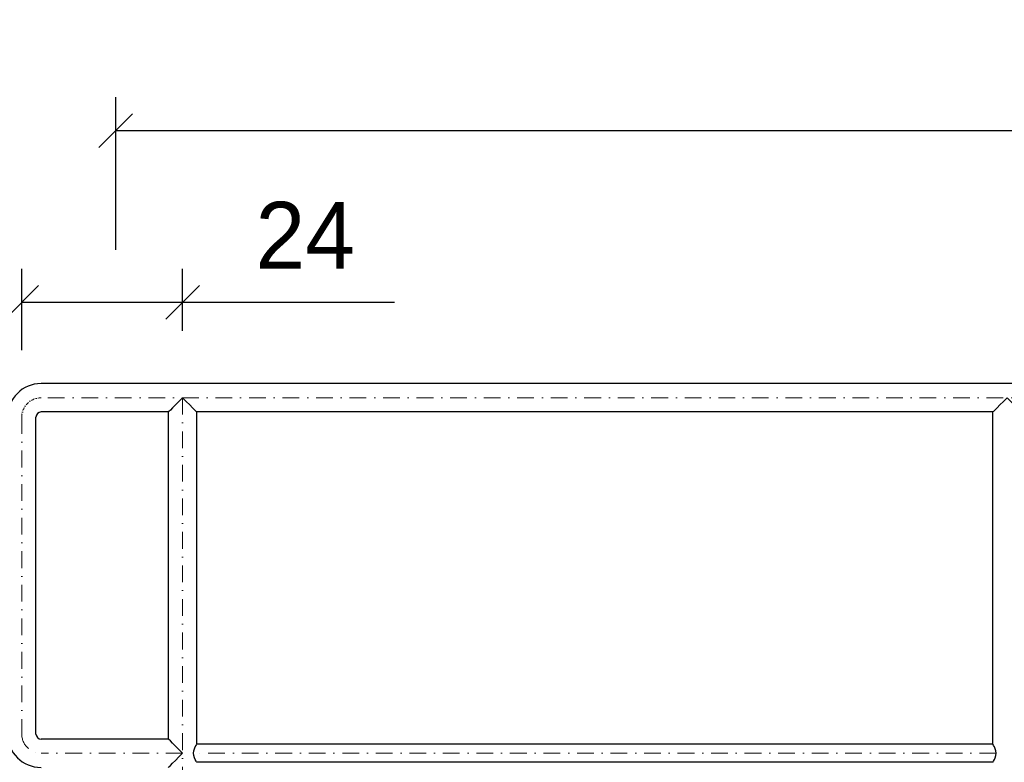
# Model space of a CAD drawing. Header units: millimetres. Extents: x -6179 to 18141, y -8419 to 8561.
# Tile 539 of 579: x -5128 to -3657, y 7202 to 8311. Entities that reach past the tile are written whole.
import ezdxf

# ---------------------------------------------------------------- set-up
doc = ezdxf.new("R2010")
doc.units = ezdxf.units.MM
doc.linetypes.add('DASHDOT', pattern=[1, 0.5, -0.25, 0, -0.25])
for name, color, linetype, lineweight in [('Bemaßung', 7, 'Continuous', 9), ('Dübel', 7, 'Continuous', 9), ('Geländer', 7, 'Continuous', 25)]:
    doc.layers.add(name, color=color, linetype=linetype, lineweight=lineweight)
doc.layers.add('POL_Bema', color=7, linetype='Continuous')
doc.dimstyles.new('DIN', dxfattribs={"dimtxt": 2.5, "dimasz": 2.5, "dimexe": 1.25, "dimexo": 0.625, "dimtad": 1, "dimtih": 1, "dimdec": 4, "dimdsep": 46, "dimlunit": 6, "dimtxsty": 'Standard', "dimcen": 2.5, "dimadec": 0, "dimazin": 0, "dimtfac": 1, "dimtdec": 4, "dimtmove": 0, "dimatfit": 3, "dimfxl": 0, "dimtvp": 1, "dimtolj": 1, "dimtzin": 0, "dimarcsym": 0})

# ---------------------------------------------------------------- blocks, each defined once
blk = doc.blocks.new('_Oblique')
at = {"layer": 'POL_Bema', "color": 0, "lineweight": -2}
blk.add_line((-0.5, -0.5), (0.5, 0.5), dxfattribs=at)
blk = doc.blocks.new('*D51')
at = {"layer": 'Bemaßung', "color": 0, "lineweight": -2}
for p, q in [((-4984.6, 7967.2), (-4984.6, 8195)), ((-2120.6, 7967.2), (-2120.6, 8195)), ((-4984.6, 8145), (-2120.6, 8145))]:
    blk.add_line(p, q, dxfattribs=at)
at = {"layer": 'DEFPOINTS', "color": 0}
for p in [(-2120.6, 8145), (-4984.6, 6667.2), (-2120.6, 6667.2)]:
    blk.add_point(p, dxfattribs=at)
at = {"layer": 'Bemaßung', "color": 0, "lineweight": -2, "xscale": 50, "yscale": 50, "zscale": 50, "rotation": 180}
blk.add_blockref('_Oblique', (-4984.6, 8145), dxfattribs=at)
at = {"layer": 'Bemaßung', "color": 0, "lineweight": -2, "xscale": 50, "yscale": 50, "zscale": 50}
blk.add_blockref('_Oblique', (-2120.6, 8145), dxfattribs=at)
at = {"layer": 'Bemaßung', "color": 0, "insert": (-3552.6, 8245), "char_height": 100, "attachment_point": 5}
blk.add_mtext('\\A1;X', dxfattribs=at)
blk = doc.blocks.new('*D53')
at = {"layer": 'Bemaßung', "color": 0, "lineweight": -2}
for p, q in [((-5196.2, 7767.2), (-5450.4, 7767.2)), ((-5400.4, 7767.2), (-5400.4, 6667.2)), ((-5196.2, 6667.2), (-5450.4, 6667.2))]:
    blk.add_line(p, q, dxfattribs=at)
at = {"layer": 'DEFPOINTS', "color": 0}
for p in [(-5096.2, 7767.2), (-5400.4, 6667.2), (-5096.2, 6667.2)]:
    blk.add_point(p, dxfattribs=at)
at = {"layer": 'Bemaßung', "color": 0, "lineweight": -2, "xscale": 50, "yscale": 50, "zscale": 50}
for p, rotation in [((-5400.4, 7767.2), 90), ((-5400.4, 6667.2), 270)]:
    blk.add_blockref('_Oblique', p, dxfattribs=dict(at, rotation=rotation))
at = {"layer": 'Bemaßung', "color": 0, "insert": (-5500.4, 7217.2), "char_height": 100, "attachment_point": 5, "rotation": 90}
blk.add_mtext('\\A1;1.10', dxfattribs=at)
blk = doc.blocks.new('*D56')
at = {"layer": 'Bemaßung', "color": 0, "lineweight": -2}
for p, q in [((-5125, 7817.2), (-5125, 7938.6)), ((-4884.6, 7846), (-4884.6, 7938.6)), ((-5125, 7888.6), (-4884.6, 7888.6)), ((-4884.6, 7888.6), (-4568, 7888.6))]:
    blk.add_line(p, q, dxfattribs=at)
at = {"layer": 'DEFPOINTS', "color": 0}
for p in [(-5125, 7888.6), (-4884.6, 7746), (-5125, 7717.2)]:
    blk.add_point(p, dxfattribs=at)
at = {"layer": 'Bemaßung', "color": 0, "lineweight": -2, "xscale": 50, "yscale": 50, "zscale": 50, "rotation": 180}
blk.add_blockref('_Oblique', (-5125, 7888.6), dxfattribs=at)
at = {"layer": 'Bemaßung', "color": 0, "lineweight": -2, "xscale": 50, "yscale": 50, "zscale": 50}
blk.add_blockref('_Oblique', (-4884.6, 7888.6), dxfattribs=at)
at = {"layer": 'Bemaßung', "color": 0, "insert": (-4701.3, 7988.6), "char_height": 100, "attachment_point": 5}
blk.add_mtext('\\A1;24', dxfattribs=at)

msp = doc.modelspace()

# ---------------------------------------------------------------- linework, layer by layer
at = {"layer": 'Dübel', "linetype": 'DASHDOT', "lineweight": 9, "ltscale": 50}
for p, q in [((-2405.69759, 7746.007), (-5096.19553, 7746.007)), ((-4884.61948, 7746.007), (-4884.61948, 6675.207)), ((-5124.99553, 7717.207), (-5124.99553, 7243.957)), ((-4884.61948, 7215.157), (-5096.19553, 7215.157)), ((-3669.02106, 7215.157), (-4868.2179, 7215.157))]:
    msp.add_line(p, q, dxfattribs=at)
msp.add_arc((-5096.19553, 7243.957), 28.8, 180, 270, dxfattribs=at)
at = {"layer": 'Geländer'}
for p, q in [((-2405.69759, 7767.207), (-5096.19553, 7767.207)), ((-4905.81948, 7724.807), (-5096.19553, 7724.807)), ((-4905.81948, 7236.357), (-4905.81948, 7724.807)), ((-3673.81948, 7724.807), (-4863.41948, 7724.807)), ((-4863.41948, 7228.607), (-4863.41948, 7724.807)), ((-3673.81948, 7228.607), (-3673.81948, 7724.807)), ((-5103.79553, 7243.957), (-5103.79553, 7717.207)), ((-4905.81948, 7236.357), (-5096.19553, 7236.357)), ((-3673.81948, 7228.607), (-4863.41948, 7228.607)), ((-3673.81948, 7201.707), (-4863.41948, 7201.707))]:
    msp.add_line(p, q, dxfattribs=at)
for points in [[(-4863.41948, 7724.807), (-4864.14186, 7725.52937), (-4866.25974, 7727.64726), (-4869.62882, 7731.01633), (-4874.01948, 7735.407), (-4879.13252, 7740.52003), (-4884.61948, 7746.007), (-4890.10645, 7740.52003), (-4895.21948, 7735.407), (-4899.61015, 7731.01633), (-4902.97922, 7727.64726), (-4905.09711, 7725.52937), (-4905.81948, 7724.807)], [(-3631.41948, 7724.807), (-3632.14186, 7725.52937), (-3634.25974, 7727.64726), (-3637.62882, 7731.01633), (-3642.01948, 7735.407), (-3647.13252, 7740.52003), (-3652.61948, 7746.007), (-3658.10645, 7740.52003), (-3663.21948, 7735.407), (-3667.61015, 7731.01633), (-3670.97922, 7727.64726), (-3673.09711, 7725.52937), (-3673.81948, 7724.807)], [(-4905.81948, 7193.957), (-4905.09711, 7194.67937), (-4902.97922, 7196.79726), (-4899.61015, 7200.16633), (-4895.21948, 7204.557), (-4890.10645, 7209.67003), (-4884.61948, 7215.157), (-4890.10645, 7220.64396), (-4895.21948, 7225.757), (-4899.61015, 7230.14766), (-4902.97922, 7233.51674), (-4905.09711, 7235.63463), (-4905.81948, 7236.357)], [(-4863.41948, 7201.707), (-4863.69278, 7202.1653), (-4864.49994, 7203.50896), (-4865.65802, 7205.64641), (-4866.89166, 7208.432), (-4867.85224, 7211.67588), (-4868.2179, 7215.157), (-4867.85224, 7218.63811), (-4866.89166, 7221.882), (-4865.65802, 7224.66758), (-4864.49994, 7226.80504), (-4863.69278, 7228.1487), (-4863.41948, 7228.607)], [(-3673.81948, 7201.707), (-3673.54619, 7202.1653), (-3672.73903, 7203.50896), (-3671.58095, 7205.64641), (-3670.34731, 7208.432), (-3669.38673, 7211.67588), (-3669.02106, 7215.157), (-3669.38673, 7218.63811), (-3670.34731, 7221.882), (-3671.58095, 7224.66758), (-3672.73903, 7226.80504), (-3673.54619, 7228.1487), (-3673.81948, 7228.607)]]:
    msp.add_lwpolyline(points, dxfattribs=at)
for centre, radius, start, end in [((-5096.19553, 7717.207), 50, 90, 180), ((-5096.19553, 7717.207), 7.6, 90, 180), ((-5096.19553, 7243.957), 50, 180, 270), ((-5096.19553, 7243.957), 7.6, 180, 270)]:
    msp.add_arc(centre, radius, start, end, dxfattribs=at)
at = {"layer": 'Geländer', "linetype": 'DASHDOT', "lineweight": 9, "ltscale": 10}
msp.add_arc((-5096.19553, 7717.207), 28.8, 90, 180, dxfattribs=at)

# ---------------------------------------------------------------- dimensions: what is measured, and where the dimension line sits
at = {"layer": 'Bemaßung'}
dim = msp.add_linear_dim(base=(-2120.61948, 8144.97825), p1=(-4984.61948, 6667.207), p2=(-2120.61948, 6667.207), text='X', dimstyle='DIN', override={"dimscale": 100, "dimtxt": 1, "dimasz": 0.5, "dimexe": 0.5, "dimexo": 13, "dimgap": 0.5, "dimtih": 0, "dimdec": 2, "dimblk1": 'Oblique', "dimblk2": 'Oblique', "dimsah": 1, "dimtmove": 2}, dxfattribs=at)
dim.commit()
dim.dimension.update_dxf_attribs({"geometry": '*D51', "text_midpoint": (-3552.61948, 8244.97825)})
dim = msp.add_linear_dim(base=(-5124.99553, 7888.6161), p1=(-4884.61948, 7746.007), p2=(-5124.99553, 7717.207), text='24', dimstyle='DIN', override={"dimscale": 100, "dimtxt": 1, "dimasz": 0.5, "dimexe": 0.5, "dimexo": 1, "dimgap": 0.5, "dimtih": 0, "dimdec": 2, "dimblk1": 'Oblique', "dimblk2": 'Oblique', "dimsah": 1}, dxfattribs=at)
dim.commit()
dim.dimension.update_dxf_attribs({"geometry": '*D56', "text_midpoint": (-4701.28615, 7888.6161), "dimtype": 160})
dim = msp.add_linear_dim(base=(-5400.39576, 6667.207), p1=(-5096.19553, 7767.207), p2=(-5096.19553, 6667.207), angle=90, text='1.10', dimstyle='DIN', override={"dimscale": 100, "dimtxt": 1, "dimasz": 0.5, "dimexe": 0.5, "dimexo": 1, "dimgap": 0.5, "dimtih": 0, "dimdec": 2, "dimblk1": 'Oblique', "dimblk2": 'Oblique', "dimsah": 1, "dimtmove": 2}, dxfattribs=at)
dim.commit()
dim.dimension.update_dxf_attribs({"geometry": '*D53', "text_midpoint": (-5500.39576, 7217.207)})

doc.saveas('drawing.dxf')
